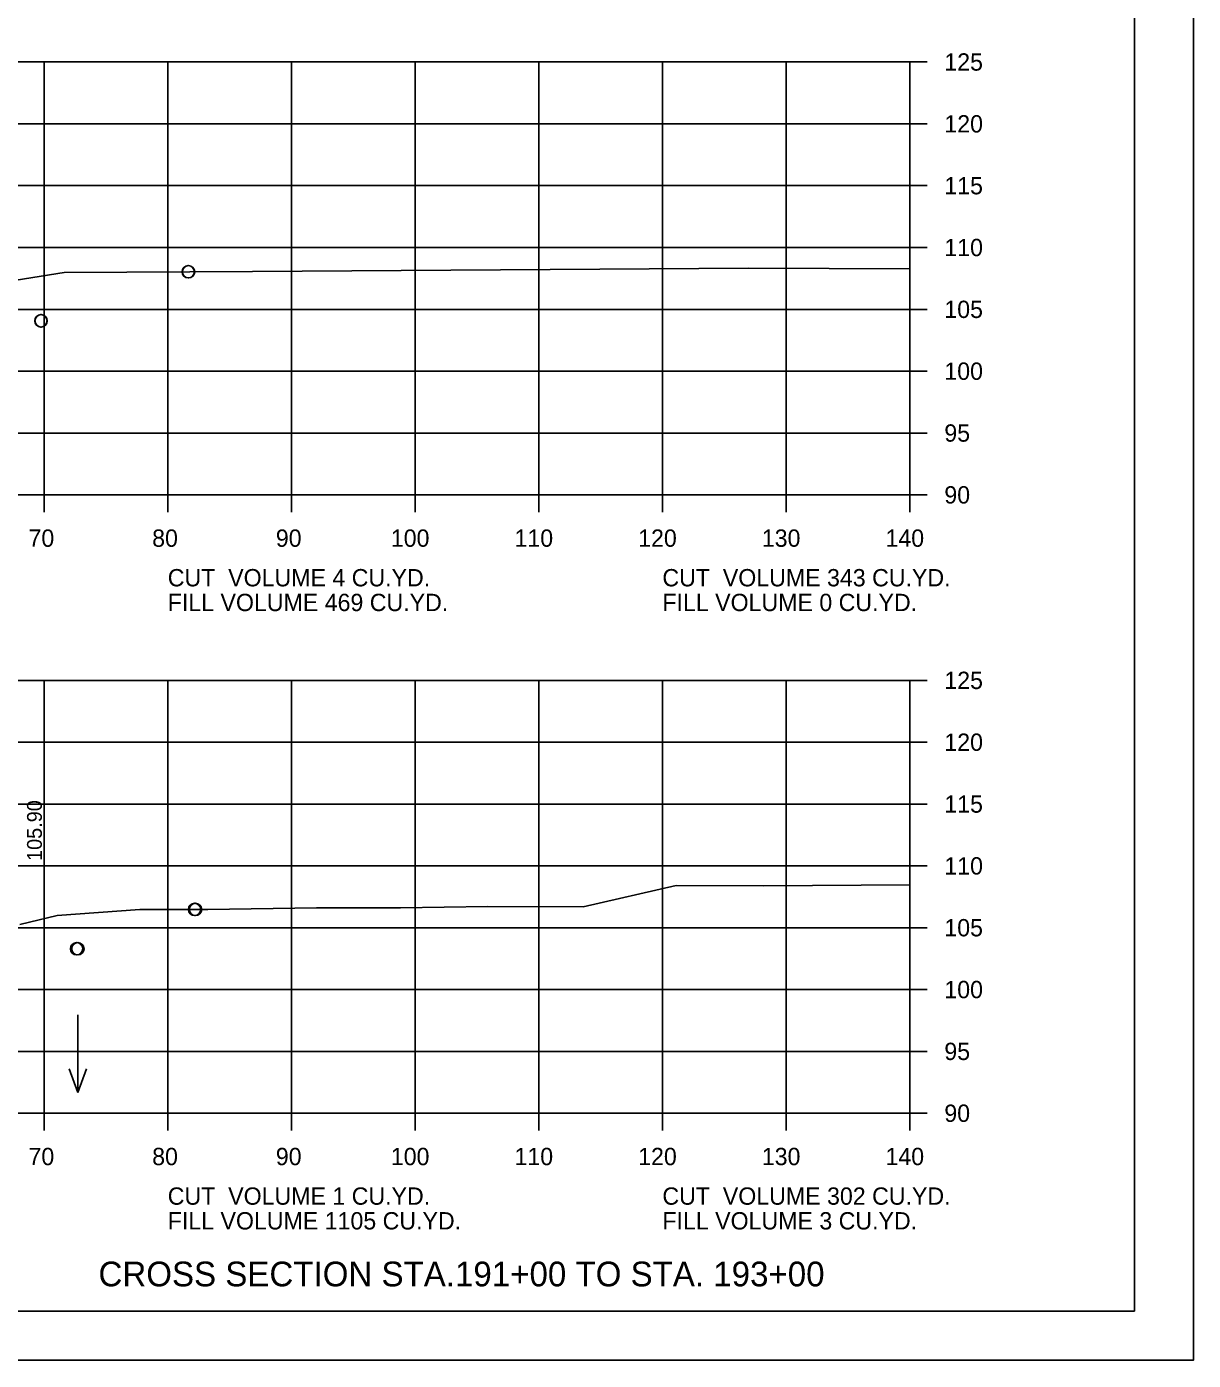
# Model space of a CAD drawing. Extents: x 1175611 to 1176402, y -433344 to -416213.
# Drawn here: x 1175849.6 to 1175943.9, y -426090 to -425982.2 of the extents above; entities that cross this region are included whole.
import ezdxf

# ---------------------------------------------------------------- set-up
doc = ezdxf.new("R2010")
doc.units = 0
for name, color, linetype in [('Default', 7, 'Continuous'), ('R_Axis', 7, 'Continuous'), ('R_Axis Annot', 7, 'Continuous'), ('R_Border', 7, 'Continuous'), ('R_Draft', 7, 'Continuous'), ('R_Exist Surface', 7, 'Continuous'), ('R_Grid', 7, 'Continuous'), ('R_No Plot', 7, 'Continuous'), ('R_Water Annot', 7, 'Continuous'), ('R_Xsect Elev', 7, 'Continuous')]:
    doc.layers.add(name, color=color, linetype=linetype)

msp = doc.modelspace()

# ---------------------------------------------------------------- linework, layer by layer
at = {"layer": 'R_Axis'}
for p, q in [((1175920.97, -426020.06), (1175920.97, -425985.06)), ((1175922.37, -425985.06), (1175920.97, -425985.06)), ((1175922.37, -425990.06), (1175920.97, -425990.06)), ((1175922.37, -425995.06), (1175920.97, -425995.06)), ((1175922.37, -426000.06), (1175920.97, -426000.06)), ((1175922.37, -426005.06), (1175920.97, -426005.06)), ((1175922.37, -426010.06), (1175920.97, -426010.06)), ((1175922.37, -426015.06), (1175920.97, -426015.06)), ((1175640.97, -426020.06), (1175920.97, -426020.06)), ((1175850.97, -426021.46), (1175850.97, -426020.06)), ((1175860.97, -426021.46), (1175860.97, -426020.06)), ((1175870.97, -426021.46), (1175870.97, -426020.06)), ((1175880.97, -426021.46), (1175880.97, -426020.06)), ((1175890.97, -426021.46), (1175890.97, -426020.06)), ((1175900.97, -426021.46), (1175900.97, -426020.06)), ((1175910.97, -426021.46), (1175910.97, -426020.06)), ((1175920.97, -426021.46), (1175920.97, -426020.06)), ((1175922.37, -426020.06), (1175920.97, -426020.06)), ((1175920.97, -426070.06), (1175920.97, -426035.06)), ((1175922.37, -426035.06), (1175920.97, -426035.06)), ((1175922.37, -426040.06), (1175920.97, -426040.06)), ((1175922.37, -426045.06), (1175920.97, -426045.06)), ((1175922.37, -426050.06), (1175920.97, -426050.06)), ((1175922.37, -426055.06), (1175920.97, -426055.06)), ((1175922.37, -426060.06), (1175920.97, -426060.06)), ((1175922.37, -426065.06), (1175920.97, -426065.06)), ((1175640.97, -426070.06), (1175920.97, -426070.06)), ((1175850.97, -426071.46), (1175850.97, -426070.06)), ((1175860.97, -426071.46), (1175860.97, -426070.06)), ((1175870.97, -426071.46), (1175870.97, -426070.06)), ((1175880.97, -426071.46), (1175880.97, -426070.06)), ((1175890.97, -426071.46), (1175890.97, -426070.06)), ((1175900.97, -426071.46), (1175900.97, -426070.06)), ((1175910.97, -426071.46), (1175910.97, -426070.06)), ((1175920.97, -426071.46), (1175920.97, -426070.06)), ((1175922.37, -426070.06), (1175920.97, -426070.06))]:
    msp.add_line(p, q, dxfattribs=at)
at = {"layer": 'R_Border'}
for q in [(1175939.15, -425880.6), (1175622.97, -426086.06)]:
    msp.add_line((1175939.15, -426086.06), q, dxfattribs=at)
at = {"layer": 'R_Exist Surface'}
for points in [[(1175846, -426003.14), (1175852.59, -426002.07), (1175867.81, -426001.99), (1175907.93, -426001.73), (1175920.97, -426001.79)], [(1175849.02, -426054.79), (1175852.04, -426054.08), (1175858.72, -426053.58), (1175864.2, -426053.59), (1175873, -426053.44), (1175879.79, -426053.45), (1175886.85, -426053.35), (1175894.55, -426053.36), (1175902.09, -426051.66), (1175909.17, -426051.68), (1175920.97, -426051.6)]]:
    msp.add_lwpolyline(points, dxfattribs=at)
at = {"layer": 'R_Grid'}
for p, q in [((1175640.97, -425985.06), (1175920.97, -425985.06)), ((1175850.97, -426020.06), (1175850.97, -425985.06)), ((1175860.97, -426020.06), (1175860.97, -425985.06)), ((1175870.97, -426020.06), (1175870.97, -425985.06)), ((1175880.97, -426020.06), (1175880.97, -425985.06)), ((1175890.97, -426020.06), (1175890.97, -425985.06)), ((1175900.97, -426020.06), (1175900.97, -425985.06)), ((1175910.97, -426020.06), (1175910.97, -425985.06)), ((1175920.97, -426020.06), (1175920.97, -425985.06)), ((1175640.97, -425990.06), (1175920.97, -425990.06)), ((1175640.97, -425995.06), (1175920.97, -425995.06)), ((1175640.97, -426000.06), (1175920.97, -426000.06)), ((1175640.97, -426005.06), (1175920.97, -426005.06)), ((1175640.97, -426010.06), (1175920.97, -426010.06)), ((1175640.97, -426015.06), (1175920.97, -426015.06)), ((1175640.97, -426020.06), (1175920.97, -426020.06)), ((1175640.97, -426035.06), (1175920.97, -426035.06)), ((1175850.97, -426070.06), (1175850.97, -426035.06)), ((1175860.97, -426070.06), (1175860.97, -426035.06)), ((1175870.97, -426070.06), (1175870.97, -426035.06)), ((1175880.97, -426070.06), (1175880.97, -426035.06)), ((1175890.97, -426070.06), (1175890.97, -426035.06)), ((1175900.97, -426070.06), (1175900.97, -426035.06)), ((1175910.97, -426070.06), (1175910.97, -426035.06)), ((1175920.97, -426070.06), (1175920.97, -426035.06)), ((1175640.97, -426040.06), (1175920.97, -426040.06)), ((1175640.97, -426045.06), (1175920.97, -426045.06)), ((1175640.97, -426050.06), (1175920.97, -426050.06)), ((1175640.97, -426055.06), (1175920.97, -426055.06)), ((1175640.97, -426060.06), (1175920.97, -426060.06)), ((1175640.97, -426065.06), (1175920.97, -426065.06)), ((1175640.97, -426070.06), (1175920.97, -426070.06))]:
    msp.add_line(p, q, dxfattribs=at)
at = {"layer": 'R_No Plot'}
msp.add_line((1175610.57, -426090.04), (1175943.91, -426090.04), dxfattribs=at)
msp.add_lwpolyline([(1175610.57, -425876.7), (1175943.91, -425876.7), (1175943.91, -426090.04), (1175610.57, -426090.04)], close=True, dxfattribs=at)
for centre in [(1175862.63, -426002.02), (1175862.65, -426002.02), (1175850.71, -426005.99), (1175850.73, -426005.99), (1175863.14, -426053.58), (1175863.22, -426053.58), (1175853.6, -426056.76), (1175853.7, -426056.76)]:
    msp.add_circle(centre, 0.5, dxfattribs=at)
at = {"layer": 'R_Water Annot'}
for p, q in [((1175853.71, -426062.1), (1175853.71, -426068.39)), ((1175853.71, -426068.39), (1175853.01, -426066.46)), ((1175853.71, -426068.39), (1175854.41, -426066.46))]:
    msp.add_line(p, q, dxfattribs=at)

# ---------------------------------------------------------------- texts
at = {"layer": 'Default'}
for s, p in [('CUT  VOLUME 4 CU.YD.', (1175860.97, -426027.46)), ('CUT  VOLUME 343 CU.YD.', (1175900.97, -426027.46)), ('FILL VOLUME 469 CU.YD.', (1175860.97, -426029.46)), ('FILL VOLUME 0 CU.YD.', (1175900.97, -426029.46)), ('CUT  VOLUME 1 CU.YD.', (1175860.97, -426077.46)), ('CUT  VOLUME 302 CU.YD.', (1175900.97, -426077.46)), ('FILL VOLUME 1105 CU.YD.', (1175860.97, -426079.46)), ('FILL VOLUME 3 CU.YD.', (1175900.97, -426079.46))]:
    msp.add_text(s, height=1.4, dxfattribs=at).set_placement(p)
at = {"layer": 'R_Axis Annot'}
for s, p in [('125', (1175923.77, -425985.76)), ('120', (1175923.77, -425990.76)), ('115', (1175923.77, -425995.76)), ('110', (1175923.77, -426000.76)), ('105', (1175923.77, -426005.76)), ('100', (1175923.77, -426010.76)), ('95', (1175923.77, -426015.76)), ('90', (1175923.77, -426020.76)), ('70', (1175849.71, -426024.26)), ('80', (1175859.71, -426024.26)), ('90', (1175869.71, -426024.26)), ('100', (1175879.01, -426024.26)), ('110', (1175889.01, -426024.26)), ('120', (1175899.01, -426024.26)), ('130', (1175909.01, -426024.26)), ('140', (1175919.01, -426024.26)), ('125', (1175923.77, -426035.76)), ('120', (1175923.77, -426040.76)), ('115', (1175923.77, -426045.76)), ('110', (1175923.77, -426050.76)), ('105', (1175923.77, -426055.76)), ('100', (1175923.77, -426060.76)), ('95', (1175923.77, -426065.76)), ('90', (1175923.77, -426070.76)), ('70', (1175849.71, -426074.26)), ('80', (1175859.71, -426074.26)), ('90', (1175869.71, -426074.26)), ('100', (1175879.01, -426074.26)), ('110', (1175889.01, -426074.26)), ('120', (1175899.01, -426074.26)), ('130', (1175909.01, -426074.26)), ('140', (1175919.01, -426074.26))]:
    msp.add_text(s, height=1.4, dxfattribs=at).set_placement(p)
at = {"layer": 'R_Draft'}
msp.add_text('CROSS SECTION STA.191+00 TO STA. 193+00', height=2, dxfattribs=at).set_placement((1175855.37, -426084.06))
at = {"layer": 'R_Xsect Elev'}
msp.add_text('105.90', height=1.2, rotation=90, dxfattribs=at).set_placement((1175850.79, -426049.66))

doc.saveas('drawing.dxf')
